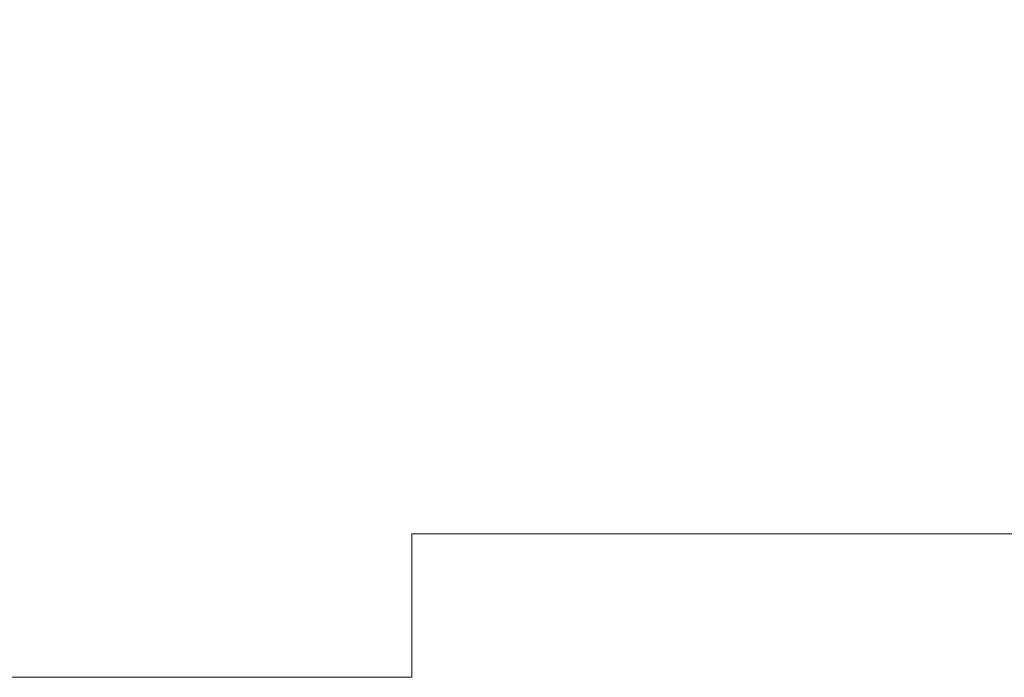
# Model space of a CAD drawing. Header units: millimetres. Extents: x -811 to 1340, y -192 to 870.
# Tile 588 of 656: x 681 to 701, y 265 to 279. Entities that reach past the tile are written whole.
import ezdxf

# ---------------------------------------------------------------- set-up
doc = ezdxf.new("R2010")
doc.units = ezdxf.units.MM
doc.header["$MEASUREMENT"] = 0
doc.layers.add('layer 1', color=7, linetype='Continuous')

msp = doc.modelspace()

# ---------------------------------------------------------------- linework, layer by layer
at = {"layer": 'layer 1', "color": 250, "lineweight": 9}
msp.add_open_spline([(728.8618, 280.1878), (728.8618, 280.1878), (728.8618, 265.0378), (728.8618, 265.0378), (728.8618, 265.0378), (728.8618, 265.0378), (708.8618, 265.0378), (708.8618, 265.0378), (708.8618, 265.0378), (708.8618, 265.0378), (708.8618, 268.0378), (708.8618, 268.0378), (708.8618, 268.0378), (708.8618, 268.0378), (688.8618, 268.0378), (688.8618, 268.0378), (688.8618, 268.0378), (688.8618, 268.0378), (688.8618, 265.0378), (688.8618, 265.0378), (688.8618, 265.0378), (688.8618, 265.0378), (668.8618, 265.0378), (668.8618, 265.0378), (668.8618, 265.0378), (668.8618, 265.0378), (668.8618, 280.1878), (668.8618, 280.1878), (668.8618, 280.1878), (668.8618, 280.1878), (671.8618, 280.1878), (671.8618, 280.1878), (671.8618, 280.1878), (671.8618, 280.1878), (671.8618, 299.8878), (671.8618, 299.8878), (671.8618, 299.8878), (671.8618, 299.8878), (668.8618, 299.8878), (668.8618, 299.8878), (668.8618, 299.8878), (668.8618, 299.8878), (668.8618, 315.0378), (668.8618, 315.0378), (668.8618, 315.0378), (668.8618, 315.0378), (688.8617, 315.0378), (688.8617, 315.0378), (688.8617, 315.0378), (688.8617, 309.5159), (693.3399, 305.0378), (698.8617, 305.0378), (698.8617, 305.0378), (704.3835, 305.0378), (708.8617, 309.5159), (708.8617, 315.0378), (708.8617, 315.0378), (708.8617, 315.0378), (728.8618, 315.0378), (728.8618, 315.0378), (728.8618, 315.0378), (728.8618, 315.0378), (728.8618, 299.8878), (728.8618, 299.8878), (728.8618, 299.8878), (728.8618, 299.8878), (725.8618, 299.8878), (725.8618, 299.8878), (725.8618, 299.8878), (725.8618, 299.8878), (725.8618, 280.1878), (725.8618, 280.1878), (725.8618, 280.1878), (725.8618, 280.1878), (728.8618, 280.1878), (728.8618, 280.1878)], degree=3, knots=[0, 0, 0, 0, 0.05, 0.05, 0.05, 0.05, 0.1, 0.1, 0.1, 0.1, 0.15, 0.15, 0.15, 0.15, 0.2, 0.2, 0.2, 0.2, 0.25, 0.25, 0.25, 0.25, 0.3, 0.3, 0.3, 0.3, 0.35, 0.35, 0.35, 0.35, 0.4, 0.4, 0.4, 0.4, 0.45, 0.45, 0.45, 0.45, 0.5, 0.5, 0.5, 0.5, 0.55, 0.55, 0.55, 0.55, 0.6, 0.6, 0.6, 0.6, 0.65, 0.65, 0.65, 0.65, 0.7, 0.7, 0.7, 0.7, 0.75, 0.75, 0.75, 0.75, 0.8, 0.8, 0.8, 0.8, 0.85, 0.85, 0.85, 0.85, 0.9, 0.9, 0.9, 0.9, 1, 1, 1, 1], dxfattribs=at)

doc.saveas('drawing.dxf')
